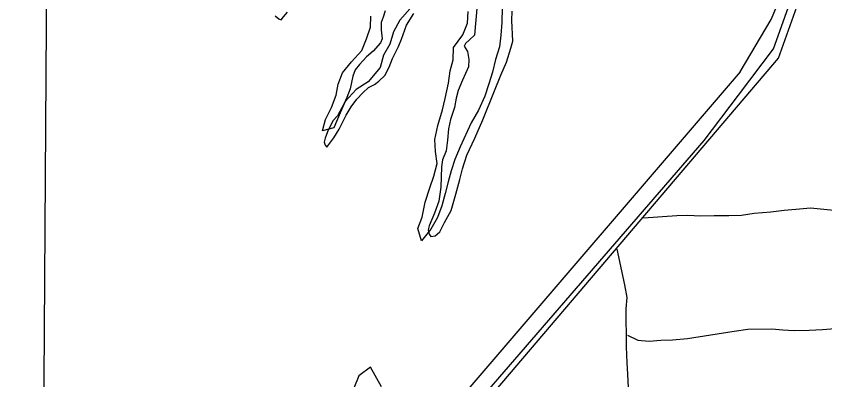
# Model space of a CAD drawing. Extents: x 1588073 to 2013523, y 1090242 to 1357120.
# Drawn here: x 1812690 to 1816020, y 1255279 to 1256776 of the extents above; entities that cross this region are included whole.
import ezdxf

# ---------------------------------------------------------------- set-up
doc = ezdxf.new("R2010")
doc.units = 0
for name, color, linetype in [('GM_X_Major_Lake', 7, 'Continuous'), ('GM_X_Minor_Lake', 7, 'Continuous'), ('GM_X_Minor_River', 7, 'Continuous'), ('GM_X_Section', 7, 'Continuous'), ('GM_X_State_Route', 7, 'Continuous')]:
    doc.layers.add(name, color=color, linetype=linetype)

msp = doc.modelspace()

# ---------------------------------------------------------------- linework, layer by layer
at = {"layer": 'GM_X_Major_Lake'}
for points in [[(1814312.3, 1256807), (1814269.9, 1256759.2), (1814243.5, 1256711.3), (1814229.2, 1256661.2), (1814202.8, 1256615.3), (1814188.4, 1256565.2), (1814139.9, 1256505.4), (1814089.6, 1256473.8), (1814045.1, 1256424), (1814024.8, 1256378), (1813998.3, 1256316), (1813952.1, 1256304.3), (1813964.5, 1256350.4), (1813988.9, 1256400.3), (1814007.3, 1256450.4), (1814015.6, 1256496.4), (1814034, 1256542.4), (1814070.4, 1256588.3), (1814112.8, 1256634.1), (1814133.2, 1256682.1), (1814149.5, 1256730.1), (1814149.9, 1256776.2)], [(1814691, 1256811.9), (1814690.5, 1256749.7), (1814686.1, 1256697.5), (1814679.8, 1256649.4), (1814663.4, 1256597.4), (1814651, 1256545.3), (1814636.6, 1256497.3), (1814620.2, 1256447.3), (1814593.7, 1256389.3), (1814563.3, 1256337.4), (1814518.5, 1256237.4), (1814496.1, 1256185.4), (1814481.8, 1256139.4), (1814469.4, 1256093.3), (1814457, 1256045.3), (1814442.6, 1255995.2), (1814424.3, 1255947.2), (1814397.9, 1255899.3), (1814359.5, 1255851.5), (1814343.8, 1255901.8), (1814362.2, 1255947.8), (1814374.6, 1256009.9), (1814393.1, 1256069.9), (1814409.5, 1256117.9), (1814423.9, 1256170), (1814416.2, 1256218.2), (1814414.6, 1256268.4), (1814427, 1256326.5), (1814445.5, 1256390.5), (1814455.9, 1256436.6), (1814470.4, 1256500.7), (1814476.7, 1256550.8), (1814489.1, 1256596.8), (1814491.5, 1256647), (1814529.9, 1256698.8), (1814548.3, 1256746.8), (1814550.6, 1256795)]]:
    msp.add_lwpolyline(points, dxfattribs=at)
at = {"layer": 'GM_X_Minor_Lake'}
msp.add_lwpolyline([(1814195.1, 1255249.6), (1814149.4, 1255331.5), (1814101, 1255295.8), (1814080.6, 1255243.8)], dxfattribs=at)
at = {"layer": 'GM_X_Minor_River'}
for p, q in [((1815829.3, 1256603.7), (1816271, 1257848.2)), ((1815798.4, 1256762.5), (1815922.7, 1257058.5)), ((1815670.6, 1256546.9), (1815798.4, 1256762.5)), ((1815798.4, 1256762.5), (1815798.4, 1256762.5)), ((1811640.9, 1251686.3), (1815829.3, 1256603.7)), ((1815829.3, 1256603.7), (1815829.3, 1256603.7)), ((1810551.1, 1250575.6), (1815672.6, 1256546.9)), ((1815672.6, 1256546.9), (1815670.6, 1256546.9))]:
    msp.add_line(p, q, dxfattribs=at)
for points in [[(1815273.7, 1255945.3), (1815409.9, 1255955.1), (1815456, 1255956.7), (1815508, 1255954.3), (1815564.1, 1255955.8), (1815624.2, 1255955.3), (1815676.3, 1255956.9), (1815728.4, 1255964.5), (1815796.6, 1255969.9), (1815852.7, 1255977.5), (1815900.8, 1255981.1), (1815961, 1255986.6), (1816057.1, 1255977.8)], [(1815163.4, 1255816.1), (1815195.5, 1255669.9), (1815205.1, 1255617.7), (1815200.8, 1255571.6), (1815200.4, 1255519.4), (1815202, 1255469.2), (1815201.6, 1255415), (1815205.1, 1255348.8), (1815206.8, 1255302.6), (1815210.4, 1255246.4)], [(1815206.8, 1255462.3), (1815249.9, 1255442.7), (1815295.9, 1255438.3), (1815344, 1255441.9), (1815392.1, 1255443.6), (1815454.3, 1255449.1), (1815646.8, 1255479.6), (1815702.9, 1255487.1), (1815801.1, 1255488.3), (1815847.1, 1255483.9), (1815893.2, 1255481.5), (1815955.3, 1255483), (1816009.4, 1255486.6), (1816061.5, 1255490.1), (1816121.6, 1255485.6), (1816169.6, 1255475.2), (1816249.6, 1255466.5), (1816325.7, 1255459.8), (1816391.8, 1255461.3), (1816445.9, 1255462.9), (1816494, 1255458.4)]]:
    msp.add_lwpolyline(points, dxfattribs=at)
at = {"layer": 'GM_X_Section'}
for points in [[(1812801.3, 1254645.4), (1812824.1, 1257999.4)], [(1814590, 1256837.8), (1814581.5, 1256745.7), (1814577.2, 1256697.7), (1814557, 1256677.9), (1814540.9, 1256664), (1814534.8, 1256652), (1814548.7, 1256629.9), (1814554.5, 1256597.8), (1814552.3, 1256567.8), (1814528, 1256511.9), (1814509.7, 1256470), (1814501.5, 1256438.1), (1814495.3, 1256400.1), (1814479, 1256350.1), (1814470.7, 1256312.2), (1814466.4, 1256266.1), (1814460.2, 1256222.2), (1814445.9, 1256184.2), (1814441.7, 1256156.2), (1814439.2, 1256072.2), (1814430.8, 1256014.2), (1814412.5, 1255964.3), (1814390.2, 1255912.4), (1814386.1, 1255896.4), (1814390, 1255878.4), (1814397.9, 1255868.3), (1814416, 1255872.2), (1814434.1, 1255888.1), (1814454.3, 1255926), (1814480.6, 1255975.9), (1814501.1, 1256043.8), (1814517.4, 1256103.7), (1814527.7, 1256147.7), (1814546.1, 1256203.6), (1814578.5, 1256273.5), (1814611, 1256349.3), (1814659.8, 1256469.1), (1814686.2, 1256532.9), (1814708.6, 1256586.9), (1814726.9, 1256644.8), (1814735.1, 1256672.8), (1814731.6, 1256758.8), (1814731.9, 1256796.8)], [(1813757.1, 1256776.9), (1813771.1, 1256764.8), (1813781, 1256760.7), (1813791.1, 1256772.7), (1813807.3, 1256792.5)], [(1814209.5, 1256798.1), (1814201.4, 1256772.1), (1814193.2, 1256750.2), (1814193.1, 1256720.1), (1814196.8, 1256682.1), (1814190.7, 1256666.1), (1814160.5, 1256632.3), (1814132.3, 1256608.4), (1814104.1, 1256576.6), (1814086, 1256554.7), (1814075.8, 1256528.7), (1814065.5, 1256476.8), (1814051.2, 1256440.8), (1814041.1, 1256416.9), (1814012.7, 1256365), (1813994.6, 1256345.1), (1813972.3, 1256299.2), (1813962.2, 1256273.3), (1813958, 1256257.3), (1813962, 1256245.2), (1813969.9, 1256237.2), (1813982, 1256253.1), (1813998.2, 1256275), (1814020.4, 1256310.9), (1814048.8, 1256368.8), (1814069, 1256402.7), (1814093.2, 1256434.6), (1814117.4, 1256460.4), (1814141.6, 1256482.3), (1814165.6, 1256494.2), (1814183.7, 1256508), (1814207.9, 1256531.9), (1814226.1, 1256565.8), (1814240.4, 1256601.8), (1814264.7, 1256651.6), (1814276.9, 1256681.6), (1814297.3, 1256739.5), (1814327.6, 1256787.3)]]:
    msp.add_lwpolyline(points, dxfattribs=at)
at = {"layer": 'GM_X_State_Route'}
for points in [[(1815664.4, 1256451.4), (1815808.6, 1256641.7), (1816295.2, 1258005.9), (1816516.3, 1258608), (1816549.5, 1258678.5)], [(1807913.2, 1247328.7), (1809609.6, 1249333), (1814107.9, 1254616.7), (1814268.8, 1254807), (1814516.2, 1255099.6), (1815522.2, 1256263.7), (1815663.8, 1256450.6), (1815664.4, 1256451.4)]]:
    msp.add_lwpolyline(points, dxfattribs=at)

doc.saveas('drawing.dxf')
